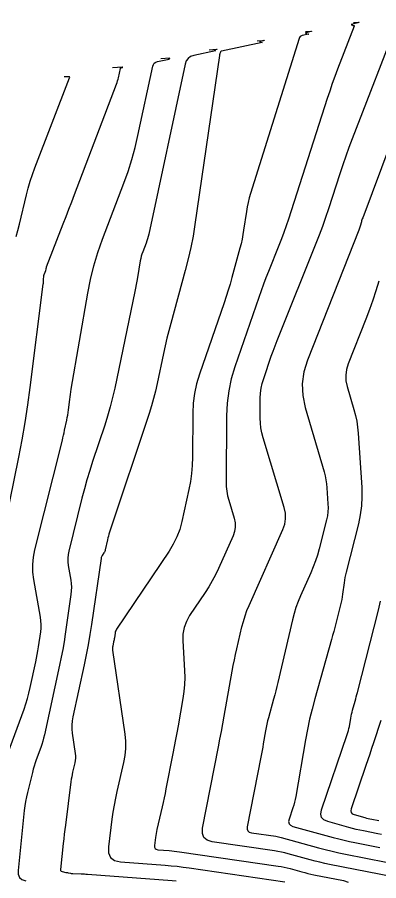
# Model space of a CAD drawing. Extents: x 1354696 to 1366163, y 660729 to 670380.
# Drawn here: x 1363214.1 to 1363265.7, y 665026 to 665149.2 of the extents above; entities that cross this region are included whole.
import ezdxf

# ---------------------------------------------------------------- set-up
doc = ezdxf.new("R2010")
doc.units = 0
doc.layers.add('R_Contours', color=7, linetype='Continuous')

msp = doc.modelspace()

# ---------------------------------------------------------------- linework, layer by layer
at = {"layer": 'R_Contours'}
for points in [[(1363267.66, 665026.52), (1363258.67, 665028.3), (1363257.97, 665028.44), (1363257.28, 665028.6), (1363256.59, 665028.77), (1363255.9, 665028.95), (1363252.76, 665029.82), (1363252.27, 665029.95), (1363251.78, 665030.06), (1363251.28, 665030.16), (1363250.78, 665030.24), (1363241.91, 665031.53), (1363241.2, 665031.74), (1363240.73, 665032.13), (1363240.52, 665032.7), (1363240.55, 665033.45), (1363242.81, 665045.06), (1363243.02, 665046.16), (1363243.23, 665047.26), (1363243.43, 665048.36), (1363243.63, 665049.47), (1363244.78, 665055.9), (1363244.93, 665056.69), (1363245.09, 665057.49), (1363245.25, 665058.28), (1363245.43, 665059.06), (1363246.16, 665062.21), (1363246.36, 665062.99), (1363246.6, 665063.76), (1363246.87, 665064.52), (1363247.18, 665065.26), (1363252, 665076.08), (1363252.27, 665076.86), (1363252.39, 665077.64), (1363252.37, 665078.44), (1363252.2, 665079.24), (1363249.17, 665089.2), (1363248.99, 665089.89), (1363248.86, 665090.59), (1363248.79, 665091.29), (1363248.76, 665092), (1363248.78, 665094.86), (1363248.82, 665095.57), (1363248.91, 665096.27), (1363249.06, 665096.96), (1363249.26, 665097.64), (1363250.35, 665100.82), (1363250.62, 665101.57), (1363250.89, 665102.32), (1363251.17, 665103.07), (1363251.47, 665103.81), (1363256.76, 665116.96), (1363257.24, 665118.18), (1363257.7, 665119.42), (1363258.14, 665120.66), (1363258.55, 665121.91), (1363260.17, 665126.93), (1363260.58, 665128.18), (1363261.01, 665129.42), (1363261.46, 665130.66), (1363261.92, 665131.89), (1363268.63, 665149.21)], [(1363262.09, 665148.46), (1363262.76, 665148.49), (1363262.84, 665148.5), (1363262.87, 665148.49), (1363262.85, 665148.48), (1363262.77, 665148.45), (1363261.8, 665148.2), (1363261.77, 665148.19), (1363261.76, 665148.18), (1363261.77, 665148.17), (1363261.79, 665148.15), (1363261.93, 665148.08), (1363261.96, 665148.06), (1363261.99, 665148.05), (1363262.01, 665148.05), (1363262.04, 665148.04), (1363262.15, 665148.02), (1363262.18, 665148.01), (1363262.19, 665148), (1363262.2, 665147.98), (1363262.19, 665147.96), (1363259.81, 665141.82), (1363259.42, 665140.78), (1363259.04, 665139.74), (1363258.68, 665138.69), (1363258.33, 665137.64), (1363252.79, 665120.39), (1363252.48, 665119.45), (1363252.15, 665118.51), (1363251.8, 665117.58), (1363251.44, 665116.65), (1363249.95, 665112.95), (1363249.58, 665112.03), (1363249.23, 665111.1), (1363248.89, 665110.16), (1363248.56, 665109.22), (1363245.15, 665099.33), (1363244.64, 665097.61), (1363244.27, 665095.88), (1363244.04, 665094.12), (1363243.96, 665092.33), (1363243.89, 665082.88), (1363243.91, 665082.22), (1363243.98, 665081.56), (1363244.1, 665080.91), (1363244.27, 665080.27), (1363245.05, 665077.71), (1363245.18, 665077.07), (1363245.2, 665076.44), (1363245.1, 665075.82), (1363244.89, 665075.2), (1363242.81, 665070.53), (1363242.39, 665069.64), (1363241.93, 665068.77), (1363241.44, 665067.92), (1363240.9, 665067.09), (1363238.7, 665063.82), (1363238.23, 665062.98), (1363237.91, 665062.1), (1363237.74, 665061.17), (1363237.72, 665060.21), (1363237.98, 665055.96), (1363238.01, 665054.96), (1363237.98, 665053.97), (1363237.89, 665052.98), (1363237.74, 665052), (1363237.04, 665048.07), (1363236.86, 665047.09), (1363236.68, 665046.11), (1363236.5, 665045.13), (1363236.31, 665044.15), (1363235.32, 665039.06), (1363235.19, 665038.42), (1363235.06, 665037.79), (1363234.92, 665037.15), (1363234.78, 665036.52), (1363234.03, 665033.3), (1363233.96, 665033.01), (1363233.91, 665032.73), (1363233.86, 665032.44), (1363233.82, 665032.16), (1363233.67, 665031.01), (1363233.68, 665030.76), (1363233.76, 665030.57), (1363233.93, 665030.45), (1363234.18, 665030.39), (1363235.78, 665030.27), (1363236.15, 665030.24), (1363236.51, 665030.2), (1363236.87, 665030.16), (1363237.23, 665030.11), (1363251.34, 665028.06), (1363251.76, 665027.99), (1363252.19, 665027.91), (1363252.61, 665027.81), (1363253.04, 665027.7), (1363254.71, 665027.24), (1363255.13, 665027.12), (1363255.56, 665027.02), (1363255.98, 665026.92), (1363256.41, 665026.83), (1363260.65, 665025.99), (1363261.31, 665025.78)], [(1363255.22, 665147.16), (1363255.97, 665147.21), (1363256.06, 665147.21), (1363256.09, 665147.2), (1363256.07, 665147.19), (1363255.97, 665147.16), (1363255.26, 665146.97), (1363255.24, 665146.97), (1363255.23, 665146.96), (1363255.24, 665146.95), (1363255.26, 665146.93), (1363255.36, 665146.88), (1363255.39, 665146.87), (1363255.41, 665146.86), (1363255.44, 665146.85), (1363255.47, 665146.84), (1363255.64, 665146.81), (1363255.67, 665146.81), (1363255.68, 665146.8), (1363255.67, 665146.79), (1363255.65, 665146.79), (1363254.73, 665146.59), (1363254.58, 665146.54), (1363254.46, 665146.46), (1363254.37, 665146.35), (1363254.3, 665146.2), (1363247.38, 665124.08), (1363247.19, 665123.44), (1363247.03, 665122.79), (1363246.9, 665122.14), (1363246.79, 665121.48), (1363246.4, 665118.84), (1363246.3, 665118.19), (1363246.17, 665117.53), (1363246.03, 665116.88), (1363245.86, 665116.24), (1363244.71, 665112.05), (1363244.46, 665111.14), (1363244.18, 665110.24), (1363243.9, 665109.34), (1363243.6, 665108.44), (1363240.1, 665098.28), (1363239.69, 665096.91), (1363239.4, 665095.53), (1363239.22, 665094.12), (1363239.15, 665092.69), (1363239.1, 665086.42), (1363239.06, 665085.25), (1363238.97, 665084.09), (1363238.8, 665082.94), (1363238.58, 665081.8), (1363237.58, 665077.24), (1363237.28, 665076.12), (1363236.87, 665075.04), (1363236.37, 665074.01), (1363235.77, 665073.02), (1363228.28, 665061.89), (1363228.2, 665061.75), (1363228.14, 665061.6), (1363228.09, 665061.45), (1363228.06, 665061.3), (1363227.96, 665060.63), (1363227.94, 665060.49), (1363227.91, 665060.34), (1363227.88, 665060.19), (1363227.85, 665060.05), (1363227.73, 665059.46), (1363227.7, 665059.32), (1363227.69, 665059.17), (1363227.69, 665059.02), (1363227.71, 665058.88), (1363229.46, 665046.89), (1363229.56, 665045.87), (1363229.56, 665044.85), (1363229.47, 665043.83), (1363229.28, 665042.82), (1363228.33, 665038.71), (1363228.11, 665037.73), (1363227.92, 665036.75), (1363227.76, 665035.76), (1363227.62, 665034.77), (1363227.11, 665030.8), (1363227.12, 665029.93), (1363227.42, 665029.28), (1363228, 665028.86), (1363228.85, 665028.67), (1363235.2, 665028.19), (1363236.06, 665028.11), (1363236.92, 665028.03), (1363237.77, 665027.92), (1363238.63, 665027.81), (1363252.29, 665025.82)], [(1363248.34, 665145.87), (1363249.25, 665145.92), (1363249.33, 665145.93), (1363249.35, 665145.92), (1363249.33, 665145.91), (1363249.26, 665145.89), (1363248.73, 665145.75), (1363248.71, 665145.74), (1363248.7, 665145.73), (1363248.71, 665145.73), (1363248.72, 665145.72), (1363248.8, 665145.68), (1363248.82, 665145.67), (1363248.84, 665145.66), (1363248.86, 665145.65), (1363248.88, 665145.65), (1363249.02, 665145.63), (1363249.04, 665145.62), (1363249.05, 665145.62), (1363249.04, 665145.61), (1363249.02, 665145.6), (1363243.23, 665144.38), (1363243.18, 665144.37), (1363243.13, 665144.34), (1363243.1, 665144.3), (1363243.08, 665144.24), (1363243.01, 665144.02), (1363242.99, 665143.96), (1363242.98, 665143.9), (1363242.96, 665143.84), (1363242.95, 665143.78), (1363239.44, 665119.64), (1363239.18, 665117.99), (1363238.86, 665116.35), (1363238.49, 665114.72), (1363238.07, 665113.09), (1363236, 665105.52), (1363235.72, 665104.46), (1363235.45, 665103.39), (1363235.2, 665102.32), (1363234.97, 665101.24), (1363234.07, 665096.92), (1363233.84, 665095.85), (1363233.56, 665094.78), (1363233.26, 665093.73), (1363232.93, 665092.68), (1363227.28, 665075.71), (1363227.19, 665075.44), (1363227.12, 665075.17), (1363227.04, 665074.9), (1363226.98, 665074.62), (1363226.67, 665073.2), (1363226.64, 665073.09), (1363226.59, 665072.98), (1363226.54, 665072.87), (1363226.48, 665072.78), (1363226.22, 665072.39), (1363226.16, 665072.29), (1363226.12, 665072.18), (1363226.08, 665072.08), (1363226.06, 665071.96), (1363224.69, 665062.55), (1363224.47, 665061.1), (1363224.22, 665059.65), (1363223.95, 665058.22), (1363223.65, 665056.78), (1363222.03, 665049.36), (1363221.93, 665048.78), (1363221.89, 665048.19), (1363221.89, 665047.6), (1363221.95, 665047.01), (1363222.37, 665044.13), (1363222.41, 665043.79), (1363222.41, 665043.46), (1363222.38, 665043.12), (1363222.32, 665042.79), (1363222, 665041.45), (1363221.93, 665041.12), (1363221.87, 665040.78), (1363221.81, 665040.44), (1363221.76, 665040.1), (1363220.97, 665033.92), (1363220.89, 665033.26), (1363220.81, 665032.6), (1363220.74, 665031.94), (1363220.67, 665031.28), (1363220.28, 665027.56), (1363220.28, 665027.45), (1363220.32, 665027.37), (1363220.39, 665027.31), (1363220.49, 665027.27), (1363221.04, 665027.16), (1363221.13, 665027.15), (1363221.21, 665027.13), (1363221.29, 665027.12), (1363221.37, 665027.1), (1363221.7, 665027.04), (1363221.79, 665027.02), (1363221.87, 665027.01), (1363221.95, 665027), (1363222.04, 665027), (1363223.22, 665026.95), (1363223.45, 665026.94), (1363223.68, 665026.93), (1363223.9, 665026.91), (1363224.13, 665026.9), (1363236.22, 665025.98), (1363236.78, 665025.93)], [(1363241.46, 665144.58), (1363242.55, 665144.64), (1363242.6, 665144.64), (1363242.62, 665144.64), (1363242.6, 665144.63), (1363242.55, 665144.61), (1363242.19, 665144.52), (1363242.18, 665144.52), (1363242.17, 665144.51), (1363242.18, 665144.51), (1363242.19, 665144.5), (1363242.24, 665144.47), (1363242.26, 665144.47), (1363242.27, 665144.46), (1363242.28, 665144.46), (1363242.3, 665144.45), (1363242.39, 665144.44), (1363242.4, 665144.43), (1363242.41, 665144.43), (1363242.4, 665144.43), (1363242.39, 665144.42), (1363239.31, 665143.77), (1363238.84, 665143.61), (1363238.47, 665143.35), (1363238.21, 665142.98), (1363238.05, 665142.51), (1363232.86, 665118.24), (1363232.78, 665117.92), (1363232.69, 665117.6), (1363232.59, 665117.28), (1363232.48, 665116.97), (1363232.01, 665115.73), (1363231.9, 665115.42), (1363231.8, 665115.1), (1363231.72, 665114.78), (1363231.66, 665114.45), (1363231.25, 665112.08), (1363231.16, 665111.57), (1363231.07, 665111.07), (1363230.97, 665110.57), (1363230.87, 665110.06), (1363228.01, 665096.27), (1363227.71, 665094.94), (1363227.38, 665093.62), (1363227, 665092.3), (1363226.59, 665091), (1363224.86, 665085.81), (1363224.44, 665084.51), (1363224.05, 665083.2), (1363223.68, 665081.89), (1363223.34, 665080.56), (1363221.45, 665073.02), (1363221.35, 665072.51), (1363221.3, 665072), (1363221.31, 665071.48), (1363221.38, 665070.96), (1363221.74, 665068.89), (1363221.81, 665068.38), (1363221.84, 665067.86), (1363221.82, 665067.34), (1363221.77, 665066.82), (1363220.95, 665061.18), (1363220.78, 665060.07), (1363220.59, 665058.96), (1363220.38, 665057.86), (1363220.15, 665056.75), (1363217.98, 665046.77), (1363217.87, 665046.32), (1363217.75, 665045.87), (1363217.61, 665045.42), (1363217.46, 665044.98), (1363216.82, 665043.22), (1363216.67, 665042.78), (1363216.52, 665042.33), (1363216.39, 665041.88), (1363216.27, 665041.43), (1363215.56, 665038.55), (1363215.41, 665037.92), (1363215.29, 665037.28), (1363215.19, 665036.64), (1363215.11, 665036), (1363214.22, 665027.43), (1363214.24, 665026.88), (1363214.43, 665026.45), (1363214.78, 665026.14), (1363215.31, 665025.96)], [(1363272.59, 665145.19), (1363263.38, 665120.61), (1363263.33, 665120.46), (1363263.28, 665120.31), (1363263.23, 665120.17), (1363263.19, 665120.02), (1363263.02, 665119.42), (1363262.97, 665119.27), (1363262.93, 665119.12), (1363262.87, 665118.97), (1363262.82, 665118.83), (1363255.5, 665100.27), (1363254.98, 665098.6), (1363254.76, 665096.91), (1363254.83, 665095.22), (1363255.19, 665093.51), (1363257.87, 665084.32), (1363258.02, 665083.77), (1363258.14, 665083.2), (1363258.22, 665082.64), (1363258.27, 665082.06), (1363258.42, 665079.76), (1363258.44, 665079.19), (1363258.41, 665078.62), (1363258.34, 665078.05), (1363258.22, 665077.49), (1363257.16, 665073.33), (1363256.92, 665072.46), (1363256.64, 665071.61), (1363256.33, 665070.76), (1363255.98, 665069.93), (1363254.51, 665066.63), (1363254.16, 665065.8), (1363253.86, 665064.96), (1363253.59, 665064.1), (1363253.37, 665063.22), (1363251.3, 665054.28), (1363251.15, 665053.67), (1363251, 665053.08), (1363250.85, 665052.48), (1363250.68, 665051.88), (1363249.94, 665049.23), (1363249.81, 665048.77), (1363249.7, 665048.31), (1363249.6, 665047.84), (1363249.52, 665047.37), (1363249.2, 665045.5), (1363249.12, 665045.03), (1363249.03, 665044.56), (1363248.95, 665044.09), (1363248.86, 665043.62), (1363246.92, 665033.67), (1363246.91, 665033.34), (1363247, 665033.08), (1363247.21, 665032.91), (1363247.53, 665032.82), (1363250.98, 665032.31), (1363251.17, 665032.28), (1363251.37, 665032.24), (1363251.57, 665032.2), (1363251.76, 665032.15), (1363257.09, 665030.67), (1363258.05, 665030.42), (1363259.01, 665030.18), (1363259.97, 665029.96), (1363260.94, 665029.76), (1363266.75, 665028.61)], [(1363212.77, 665044.11), (1363215.07, 665050.45), (1363215.33, 665051.21), (1363215.56, 665051.98), (1363215.77, 665052.76), (1363215.96, 665053.54), (1363216.76, 665057.2), (1363216.87, 665057.73), (1363216.97, 665058.26), (1363217.06, 665058.8), (1363217.14, 665059.33), (1363217.45, 665061.47), (1363217.51, 665062.01), (1363217.52, 665062.54), (1363217.49, 665063.08), (1363217.42, 665063.61), (1363216.48, 665068.96), (1363216.35, 665070.02), (1363216.33, 665071.09), (1363216.43, 665072.15), (1363216.63, 665073.2), (1363220.54, 665088.85), (1363220.63, 665089.2), (1363220.71, 665089.56), (1363220.79, 665089.92), (1363220.87, 665090.28), (1363221.16, 665091.72), (1363221.23, 665092.08), (1363221.3, 665092.44), (1363221.35, 665092.8), (1363221.4, 665093.17), (1363221.59, 665094.66), (1363221.64, 665095.03), (1363221.69, 665095.39), (1363221.75, 665095.76), (1363221.81, 665096.13), (1363224.17, 665109.82), (1363224.55, 665111.79), (1363225.04, 665113.74), (1363225.61, 665115.66), (1363226.28, 665117.56), (1363229.31, 665125.53), (1363229.91, 665127.21), (1363230.45, 665128.9), (1363230.92, 665130.61), (1363231.32, 665132.34), (1363233.43, 665142.22), (1363233.52, 665142.47), (1363233.66, 665142.67), (1363233.86, 665142.81), (1363234.11, 665142.89), (1363235.76, 665143.24), (1363235.77, 665143.24), (1363235.77, 665143.25), (1363235.77, 665143.25), (1363235.76, 665143.25), (1363235.71, 665143.26), (1363235.7, 665143.26), (1363235.7, 665143.26), (1363235.69, 665143.26), (1363235.68, 665143.27), (1363235.65, 665143.28), (1363235.65, 665143.29), (1363235.65, 665143.29), (1363235.65, 665143.29), (1363235.65, 665143.29), (1363235.85, 665143.34), (1363235.88, 665143.35), (1363235.88, 665143.36), (1363235.88, 665143.36), (1363235.85, 665143.36), (1363234.58, 665143.28)], [(1363211.14, 665070.94), (1363214.32, 665086.43), (1363214.8, 665088.9), (1363215.24, 665091.39), (1363215.62, 665093.88), (1363215.96, 665096.38), (1363217.82, 665111.14), (1363217.84, 665111.27), (1363217.85, 665111.4), (1363217.86, 665111.54), (1363217.87, 665111.67), (1363217.92, 665112.35), (1363217.92, 665112.41), (1363217.93, 665112.47), (1363217.95, 665112.53), (1363217.97, 665112.59), (1363218.08, 665112.81), (1363218.1, 665112.87), (1363218.12, 665112.93), (1363218.14, 665112.98), (1363218.16, 665113.04), (1363218.22, 665113.32), (1363218.24, 665113.39), (1363218.26, 665113.45), (1363218.28, 665113.52), (1363218.3, 665113.58), (1363220.67, 665119.73), (1363221.07, 665120.77), (1363221.47, 665121.82), (1363221.87, 665122.86), (1363222.27, 665123.91), (1363228.27, 665139.68), (1363228.35, 665139.9), (1363228.42, 665140.13), (1363228.48, 665140.36), (1363228.54, 665140.59), (1363228.82, 665141.92), (1363228.83, 665141.96), (1363228.85, 665141.98), (1363228.88, 665142), (1363228.91, 665142.01), (1363229.13, 665142.06), (1363229.13, 665142.06), (1363229.12, 665142.06), (1363229.12, 665142.07), (1363229.12, 665142.07), (1363229.15, 665142.07), (1363229.15, 665142.07), (1363229.15, 665142.08), (1363229.15, 665142.08), (1363229.14, 665142.08), (1363227.7, 665141.99)], [(1363213.94, 665117.91), (1363214.21, 665118.79), (1363214.45, 665119.68), (1363215.43, 665123.85), (1363215.68, 665124.84), (1363215.97, 665125.81), (1363216.28, 665126.78), (1363216.63, 665127.74), (1363221.58, 665140.55), (1363221.59, 665140.64), (1363221.58, 665140.69), (1363221.53, 665140.73), (1363221.44, 665140.73), (1363220.82, 665140.7)], [(1363265.67, 665111.56), (1363265.27, 665110.19), (1363264.83, 665108.83), (1363264.35, 665107.48), (1363263.84, 665106.14), (1363261.32, 665099.75), (1363261.08, 665098.95), (1363260.97, 665098.14), (1363261, 665097.32), (1363261.17, 665096.5), (1363262.14, 665093.21), (1363262.35, 665092.38), (1363262.53, 665091.54), (1363262.65, 665090.7), (1363262.73, 665089.84), (1363263.24, 665082.08), (1363263.28, 665080.78), (1363263.21, 665079.48), (1363263.04, 665078.19), (1363262.77, 665076.91), (1363261.02, 665070.03), (1363260.93, 665069.64), (1363260.85, 665069.25), (1363260.78, 665068.86), (1363260.72, 665068.47), (1363260.51, 665066.89), (1363260.46, 665066.49), (1363260.39, 665066.1), (1363260.31, 665065.71), (1363260.22, 665065.33), (1363259.55, 665062.69), (1363259.4, 665062.12), (1363259.25, 665061.55), (1363259.1, 665060.99), (1363258.94, 665060.42), (1363256.54, 665051.92), (1363256.16, 665050.47), (1363255.81, 665049.01), (1363255.49, 665047.54), (1363255.22, 665046.06), (1363253.85, 665037.99), (1363253.77, 665037.57), (1363253.67, 665037.16), (1363253.56, 665036.76), (1363253.43, 665036.36), (1363252.89, 665034.76), (1363252.82, 665034.4), (1363252.88, 665034.1), (1363253.09, 665033.88), (1363253.43, 665033.73), (1363259.19, 665032.14), (1363259.96, 665031.93), (1363260.73, 665031.74), (1363261.5, 665031.56), (1363262.28, 665031.4), (1363265.83, 665030.7)], [(1363266.07, 665032.57), (1363265.55, 665032.67), (1363263.48, 665033.08), (1363262.96, 665033.18), (1363262.45, 665033.3), (1363261.94, 665033.43), (1363261.43, 665033.56), (1363258.41, 665034.4), (1363257.85, 665034.65), (1363257.51, 665035.01), (1363257.4, 665035.49), (1363257.52, 665036.09), (1363261.18, 665046.82), (1363261.28, 665047.11), (1363261.35, 665047.39), (1363261.42, 665047.68), (1363261.48, 665047.98), (1363261.68, 665049.15), (1363261.73, 665049.44), (1363261.79, 665049.74), (1363261.86, 665050.02), (1363261.94, 665050.31), (1363262.3, 665051.6), (1363262.39, 665051.91), (1363262.47, 665052.22), (1363262.56, 665052.53), (1363262.64, 665052.84), (1363265.62, 665064.59), (1363265.92, 665065.85)], [(1363265.96, 665048.86), (1363264.92, 665045.63), (1363264.65, 665044.82), (1363264.39, 665044.01), (1363264.12, 665043.21), (1363263.84, 665042.4), (1363261.74, 665036.24), (1363261.68, 665035.94), (1363261.74, 665035.7), (1363261.9, 665035.52), (1363262.18, 665035.4), (1363263.67, 665034.99), (1363263.92, 665034.92), (1363264.17, 665034.86), (1363264.42, 665034.8), (1363264.68, 665034.75), (1363265.7, 665034.55)]]:
    msp.add_lwpolyline(points, dxfattribs=at)

doc.saveas('drawing.dxf')
